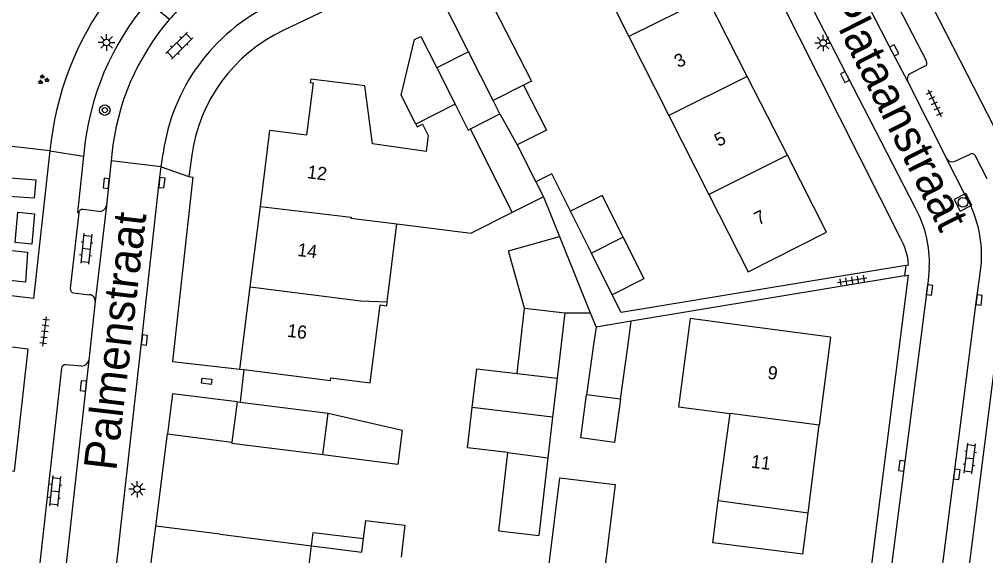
# Model space of a CAD drawing. Extents: x 131000 to 133014, y 396499 to 399001.
# Drawn here: x 132470 to 132543.5, y 396707 to 396747.8 of the extents above; entities that cross this region are included whole.
import ezdxf

# ---------------------------------------------------------------- set-up
doc = ezdxf.new("R2010")
doc.units = 0
for name, color, linetype in [('gg-afsc-erfafscheiding', 7, 'Continuous'), ('gg-afsc-hekwerk', 7, 'Continuous'), ('gg-afsc-muur', 7, 'Continuous'), ('gg-anno-huisnummerreeks BGT', 7, 'Continuous'), ('gg-anno-openbare ruimte label', 7, 'Continuous'), ('gg-bbg-bijgebouw', 7, 'Continuous'), ('gg-bbg-gedigitaliseerde bebouwing', 7, 'Continuous'), ('gg-bbg-gedigitaliseerde bijgebouw', 7, 'Continuous'), ('gg-bbg-hoofdgebouw', 7, 'Continuous'), ('gg-bbg-luifel en loopbrug', 7, 'Continuous'), ('gg-bbg-tussenscheiding', 7, 'Continuous'), ('gg-knt-verharding', 7, 'Continuous'), ('gg-knt-verharding nz', 7, 'Continuous'), ('gt-grn-groengrens', 7, 'Continuous'), ('gt-grn-weggrens', 7, 'Continuous'), ('gt-symb-boom', 7, 'Continuous'), ('gt-symb-groenvak', 7, 'Continuous'), ('gt-symb-klinker verharding', 7, 'Continuous'), ('gt-symb-kolk', 7, 'Continuous'), ('gt-symb-kolk center center', 7, 'Continuous'), ('gt-symb-lichtmast', 7, 'Continuous'), ('gt-symb-rioolschacht', 7, 'Continuous'), ('gt-symb-tegel verharding', 7, 'Continuous')]:
    doc.layers.add(name, color=color, linetype=linetype)

# ---------------------------------------------------------------- blocks, each defined once
blk = doc.blocks.new('gt0-LMAST')
at = {"layer": 'gt-symb-lichtmast'}
for p, q in [((-0.182, 0.173), (-0.447, 0.438)), ((-0.005, 0.246), (-0.005, 0.621)), ((0.172, 0.173), (0.437, 0.438)), ((-0.255, -0.004), (-0.63, -0.004)), ((-0.182, -0.181), (-0.447, -0.446)), ((-0.005, -0.254), (-0.005, -0.629)), ((0.437, -0.446), (0.172, -0.181)), ((0.245, -0.004), (0.62, -0.004))]:
    blk.add_line(p, q, dxfattribs=at)
blk.add_circle((-0.005, -0.004), 0.25, dxfattribs=at)
blk = doc.blocks.new('gt0-BOOM')
at = {"layer": 'gt-symb-boom'}
for radius in [0.4, 0.2]:
    blk.add_circle((0, 0), radius, dxfattribs=at)
blk = doc.blocks.new('gt0-KOLK')
at = {"layer": 'gt-symb-kolk'}
blk.add_lwpolyline([(0, 0), (0.375, 0), (0.375, 0.4), (-0.375, 0.4), (-0.375, 0), (0, 0)], dxfattribs=at)
blk = doc.blocks.new('gt0-KL1')
at = {"layer": 'gt-symb-klinker verharding'}
for p, q in [((-1.15, 0.3), (1.15, 0.3)), ((-1, -0.3), (-1, 0.3)), ((-0.5, 0.3), (-0.5, 0.45)), ((0, -0.3), (0, 0.3)), ((0.5, 0.3), (0.5, 0.45)), ((1, -0.3), (1, 0.3)), ((-1.15, -0.3), (1.15, -0.3)), ((-0.5, -0.45), (-0.5, -0.3)), ((0.5, -0.45), (0.5, -0.3))]:
    blk.add_line(p, q, dxfattribs=at)
blk = doc.blocks.new('gt0-GRVAK')
at = {"layer": 'gt-symb-groenvak'}
for p, q in [((-0.11, 0.189), (-0.228, 0.24)), ((-0.182, 0.153), (0.088, 0.153)), ((-0.091, 0.211), (-0.156, 0.322)), ((-0.047, 0.214), (-0.047, 0.393)), ((-0.004, 0.211), (0.061, 0.322)), ((0.015, 0.189), (0.133, 0.24)), ((0.262, -0.052), (0.197, 0.059)), ((0.305, -0.049), (0.305, 0.13)), ((0.349, -0.052), (0.414, 0.059)), ((-0.245, -0.228), (-0.363, -0.177)), ((-0.318, -0.264), (-0.047, -0.264)), ((-0.226, -0.206), (-0.291, -0.095)), ((-0.183, -0.203), (-0.183, -0.024)), ((-0.139, -0.206), (-0.074, -0.095)), ((-0.12, -0.228), (-0.002, -0.177)), ((0.243, -0.074), (0.125, -0.023)), ((0.17, -0.11), (0.441, -0.11)), ((0.368, -0.074), (0.486, -0.023))]:
    blk.add_line(p, q, dxfattribs=at)
blk = doc.blocks.new('gt0-TEG1')
at = {"layer": 'gt-symb-tegel verharding'}
for p, q in [((-1.125, 0), (1.125, 0)), ((-0.9, -0.25), (-0.9, 0.25)), ((-0.45, -0.25), (-0.45, 0.25)), ((0, -0.25), (0, 0.25)), ((0.45, -0.25), (0.45, 0.25)), ((0.9, -0.25), (0.9, 0.25))]:
    blk.add_line(p, q, dxfattribs=at)
blk = doc.blocks.new('gt0-RS')
at = {"layer": 'gt-symb-rioolschacht'}
blk.add_lwpolyline([(-0.5, -0.5), (0.5, -0.5), (0.5, 0.5), (-0.5, 0.5)], close=True, dxfattribs=at)
blk.add_circle((0, 0), 0.375, dxfattribs=at)
blk = doc.blocks.new('gt0-KOLKCC')
at = {"layer": 'gt-symb-kolk center center'}
blk.add_lwpolyline([(-0.375, 0.2), (0.375, 0.2), (0.375, -0.2), (-0.375, -0.2)], close=True, dxfattribs=at)

msp = doc.modelspace()

# ---------------------------------------------------------------- linework, layer by layer
at = {"layer": 'gg-afsc-erfafscheiding'}
for p, q in [((132509.868, 396734.265), (132511.087, 396731.249)), ((132537.442, 396729.051), (132537.636, 396729.083)), ((132537.342, 396728.253), (132516.54, 396724.802)), ((132537.342, 396728.253), (132537.611, 396728.297)), ((132513.438, 396725.434), (132513.873, 396724.359))]:
    msp.add_line(p, q, dxfattribs=at)
for points in [[(132511.931, 396733.17), (132510.513, 396736.01), (132509.295, 396735.401)], [(132537.442, 396729.051), (132515.784, 396725.457), (132515.107, 396726.813)]]:
    msp.add_lwpolyline(points, dxfattribs=at)
at = {"layer": 'gg-afsc-hekwerk'}
msp.add_line((132487.088, 396721.123), (132486.81, 396718.649), dxfattribs=at)
at = {"layer": 'gg-afsc-muur'}
msp.add_line((132480.389, 396709.219), (132481.289, 396716.222), dxfattribs=at)
at = {"layer": 'gg-bbg-bijgebouw'}
for p, q in [((132506.056, 396741.586), (132504.179, 396745.302)), ((132506.57, 396740.57), (132506.056, 396741.586)), ((132504.333, 396739.442), (132506.57, 396740.57)), ((132486.575, 396718.678), (132486.188, 396715.591)), ((132486.188, 396715.591), (132486.176, 396715.493)), ((132506.47, 396708.845), (132509.523, 396708.489))]:
    msp.add_line(p, q, dxfattribs=at)
msp.add_lwpolyline([(132504.179, 396745.302), (132501.787, 396750.034), (132504.645, 396751.493), (132508.957, 396743.071), (132508.37, 396742.771)], dxfattribs=at)
at = {"layer": 'gg-bbg-gedigitaliseerde bebouwing'}
for p, q in [((132516.374, 396746.458), (132519.415, 396740.457)), ((132519.415, 396740.457), (132522.456, 396734.456)), ((132507.496, 396733.069), (132504.381, 396731.499)), ((132497.991, 396726.271), (132498.737, 396732.209)), ((132498.737, 396732.209), (132504.381, 396731.499)), ((132497.954, 396725.978), (132497.991, 396726.271)), ((132531.71, 396723.6), (132524.997, 396724.482)), ((132486.79, 396721.16), (132487.088, 396721.123)), ((132523.155, 396711.154), (132524.07, 396717.782)), ((132485.29, 396708.59), (132480.389, 396709.219)), ((132485.29, 396708.59), (132492.229, 396707.722))]:
    msp.add_line(p, q, dxfattribs=at)
for points in [[(132522.456, 396734.456), (132525.447, 396728.554), (132531.4, 396731.58)], [(132496.706, 396720.126), (132497.452, 396726.059), (132497.954, 396725.978)], [(132524.997, 396724.482), (132521.031, 396725.003), (132520.15, 396718.297), (132524.07, 396717.782)], [(132487.088, 396721.123), (132493.687, 396720.296), (132493.713, 396720.503), (132496.706, 396720.126)], [(132529.59, 396707.07), (132522.746, 396707.939), (132523.155, 396711.154)], [(132496.195, 396708.267), (132496.364, 396709.647), (132499.345, 396709.284), (132499.048, 396706.854)], [(132492.229, 396707.722), (132496.07, 396707.241), (132496.195, 396708.267)]]:
    msp.add_lwpolyline(points, dxfattribs=at)
at = {"layer": 'gg-bbg-gedigitaliseerde bijgebouw'}
for p, q in [((132507.876, 396738.215), (132509.295, 396735.401)), ((132509.295, 396735.401), (132509.868, 396734.265)), ((132509.868, 396734.265), (132507.496, 396733.069)), ((132513.519, 396729.991), (132511.931, 396733.17)), ((132515.107, 396726.813), (132513.519, 396729.991)), ((132507.868, 396720.834), (132508.446, 396725.79)), ((132508.446, 396725.79), (132511.499, 396725.434)), ((132511.499, 396725.434), (132510.921, 396720.478)), ((132513.873, 396724.359), (132513.688, 396723.027)), ((132516.54, 396724.802), (132513.873, 396724.359)), ((132516.26, 396722.67), (132516.54, 396724.802)), ((132513.688, 396723.027), (132513.157, 396719.192)), ((132515.732, 396718.863), (132516.26, 396722.67)), ((132504.453, 396718.229), (132504.799, 396721.192)), ((132504.799, 396721.192), (132507.868, 396720.834)), ((132510.921, 396720.478), (132510.573, 396717.49)), ((132486.575, 396718.678), (132486.81, 396718.649)), ((132486.81, 396718.649), (132493.492, 396717.811)), ((132493.492, 396717.811), (132499.129, 396716.52)), ((132504.097, 396715.171), (132504.453, 396718.229)), ((132510.573, 396717.49), (132510.214, 396714.417)), ((132493.093, 396714.627), (132486.176, 396715.493)), ((132507.166, 396714.813), (132504.097, 396715.171)), ((132506.47, 396708.845), (132507.166, 396714.813)), ((132510.214, 396714.417), (132509.523, 396708.489))]:
    msp.add_line(p, q, dxfattribs=at)
for points in [[(132508.37, 396742.771), (132510.106, 396739.34), (132507.876, 396738.215)], [(132515.928, 396731.195), (132514.34, 396734.373), (132511.931, 396733.17)], [(132515.928, 396731.195), (132517.516, 396728.016), (132515.107, 396726.813)], [(132515.732, 396718.863), (132515.276, 396715.576), (132512.705, 396715.933), (132513.157, 396719.192)], [(132499.129, 396716.52), (132498.802, 396713.911), (132493.093, 396714.627)], [(132510.317, 396706.339), (132511.128, 396712.885), (132515.316, 396712.366), (132514.505, 396705.82)]]:
    msp.add_lwpolyline(points, dxfattribs=at)
at = {"layer": 'gg-bbg-hoofdgebouw'}
for p, q in [((132525.373, 396743.433), (132522.323, 396749.43)), ((132528.422, 396737.437), (132525.373, 396743.433)), ((132503.16, 396741.31), (132500.174, 396739.792)), ((132488.345, 396733.528), (132489.073, 396739.317)), ((132531.4, 396731.58), (132528.422, 396737.437)), ((132487.577, 396727.417), (132488.345, 396733.528)), ((132486.79, 396721.16), (132487.577, 396727.417)), ((132531.71, 396723.6), (132530.849, 396716.89)), ((132529.993, 396710.212), (132530.849, 396716.89)), ((132529.59, 396707.07), (132529.993, 396710.212)), ((132479.799, 396704.627), (132480.389, 396709.219))]:
    msp.add_line(p, q, dxfattribs=at)
for points in [[(132513.809, 396752.297), (132513.503, 396752.141), (132516.374, 396746.458)], [(132500.174, 396739.792), (132500.273, 396739.596), (132500.675, 396739.8), (132501.114, 396738.941), (132500.949, 396737.722), (132496.868, 396738.291), (132496.291, 396742.704), (132492.174, 396743.221), (132492.141, 396742.963), (132492.35, 396742.937), (132491.851, 396738.968), (132489.073, 396739.317)], [(132503.16, 396741.31), (132504.15, 396739.35), (132504.333, 396739.442)]]:
    msp.add_lwpolyline(points, dxfattribs=at)
at = {"layer": 'gg-bbg-luifel en loopbrug'}
for p, q in [((132504.179, 396745.302), (132501.76, 396744.08)), ((132501.76, 396744.08), (132503.16, 396741.31)), ((132511.087, 396731.249), (132513.438, 396725.434)), ((132511.499, 396725.434), (132513.438, 396725.434)), ((132481.289, 396716.222), (132486.188, 396715.591))]:
    msp.add_line(p, q, dxfattribs=at)
for points in [[(132500.174, 396739.792), (132499.057, 396742.004), (132500.072, 396746.235), (132500.55, 396746.476), (132501.76, 396744.08)], [(132508.446, 396725.79), (132507.213, 396730.154), (132511.087, 396731.249)], [(132486.575, 396718.678), (132481.663, 396719.278), (132481.289, 396716.222)], [(132492.229, 396707.722), (132492.353, 396708.736), (132496.195, 396708.267)]]:
    msp.add_lwpolyline(points, dxfattribs=at)
at = {"layer": 'gg-bbg-tussenscheiding'}
for p, q in [((132522.323, 396749.43), (132516.374, 396746.458)), ((132525.373, 396743.433), (132519.415, 396740.457)), ((132508.37, 396742.771), (132506.056, 396741.586)), ((132506.57, 396740.57), (132507.876, 396738.215)), ((132507.496, 396733.069), (132504.333, 396739.442)), ((132528.422, 396737.437), (132522.456, 396734.456)), ((132495.239, 396732.649), (132498.737, 396732.209)), ((132515.928, 396731.195), (132513.519, 396729.991)), ((132507.868, 396720.834), (132510.921, 396720.478)), ((132515.732, 396718.863), (132513.157, 396719.192)), ((132493.093, 396714.627), (132493.492, 396717.811)), ((132510.573, 396717.49), (132504.453, 396718.229)), ((132530.849, 396716.89), (132524.07, 396717.782)), ((132507.166, 396714.813), (132510.214, 396714.417)), ((132523.155, 396711.154), (132529.993, 396710.212)), ((132491.264, 396700.011), (132492.229, 396707.722))]:
    msp.add_line(p, q, dxfattribs=at)
for points in [[(132488.345, 396733.528), (132495.249, 396732.729), (132495.239, 396732.649)], [(132487.577, 396727.417), (132495.995, 396726.363), (132497.991, 396726.271)]]:
    msp.add_lwpolyline(points, dxfattribs=at)
at = {"layer": 'gg-knt-verharding'}
for p, q in [((132531.643, 396758.866), (132538.992, 396744.593)), ((132537, 396731.16), (132526.846, 396751.33)), ((132479.792, 396749.136), (132481.444, 396747.774)), ((132538.877, 396744.198), (132537.781, 396743.639)), ((132537.575, 396743.013), (132540.521, 396737.184)), ((132474.921, 396737.537), (132474.901, 396737.35)), ((132477.056, 396737.517), (132477.002, 396737)), ((132480.816, 396736.553), (132480.949, 396737.569)), ((132541.18, 396736.969), (132542.321, 396737.525)), ((132477.002, 396737), (132476.638, 396733.605)), ((132480.816, 396736.553), (132477.002, 396737)), ((132483.132, 396737.43), (132482.899, 396735.818)), ((132543.618, 396735.634), (132542.699, 396737.409)), ((132476.06, 396733.158), (132474.84, 396733.301)), ((132474.535, 396733.055), (132473.885, 396727.281)), ((132474.144, 396726.966), (132475.355, 396726.821)), ((132475.787, 396726.306), (132475.301, 396721.827)), ((132474.769, 396721.386), (132473.523, 396721.493)), ((132473.236, 396721.239), (132470.894, 396700.311))]:
    msp.add_line(p, q, dxfattribs=at)
for points in [[(132545.955, 396717.589), (132547.85, 396732.37), (132532.66, 396762.04)], [(132538.162, 396733.416), (132528.194, 396752.776), (132526.084, 396756.829)], [(132496.21, 396749.55), (132496.078, 396749.819), (132490.079, 396746.919)], [(132472.348, 396737.775), (132471.104, 396726.527), (132466.818, 396727.049)], [(132474.901, 396737.35), (132474.433, 396733.066), (132474.535, 396733.055)], [(132476.382, 396697.01), (132477.018, 396702.794), (132479.334, 396723.393), (132480.66, 396735.357), (132480.816, 396736.553)], [(132482.899, 396735.818), (132483.213, 396735.772), (132481.66, 396721.737), (132486.79, 396721.16)], [(132539.219, 396728.912), (132539.128, 396727.899), (132535.744, 396701.487)], [(132540.526, 396692.473), (132545.04, 396728.033), (132545.191, 396729.041)], [(132537.611, 396728.297), (132534.747, 396705.67), (132534.526, 396705.706), (132534.486, 396705.459), (132534.387, 396705.475)], [(132465.484, 396713.903), (132469.653, 396713.394), (132470.686, 396722.681), (132466.349, 396723.211)]]:
    msp.add_lwpolyline(points, dxfattribs=at)
for centre, radius, start, end in [((132495.565, 396735.592), 18.65, 128.69821, 139.21595), ((132495.588, 396735.587), 23.343, 143.28918, 174.62209), ((132495.482, 396735.725), 20.64, 139.47694, 174.96312), ((132495.581, 396735.595), 14.765, 115.76171, 172.31543), ((132495.435, 396735.721), 18.467, 139.2569, 174.4201), ((132495.378, 396735.752), 12.361, 115.38621, 172.19726), ((132538.748, 396744.45), 0.283, 297.18806, 30.34724), ((132538.008, 396743.218), 0.478, 118.25789, 205.3121), ((132542.45, 396737.273), 0.283, 28.69873, 117.18104), ((132540.964, 396737.425), 0.505, 208.54704, 295.31493), ((132474.804, 396733.033), 0.27, 82.45442, 175.32191), ((132476.114, 396733.685), 0.53, 264.15237, 351.28124), ((132530.473, 396729.236), 8.752, 357.88101, 28.53337), ((132533.101, 396728.83), 4.543, 3.19204, 30.85828), ((132474.173, 396727.254), 0.289, 174.60772, 264.24789), ((132475.314, 396726.348), 0.475, 354.90972, 85.07248), ((132473.501, 396721.228), 0.266, 85.35488, 177.66389), ((132474.762, 396721.935), 0.549, 270.67937, 348.63452)]:
    msp.add_arc(centre, radius, start, end, dxfattribs=at)
at = {"layer": 'gg-knt-verharding nz'}
for p, q in [((132541.905, 396734.493), (132540.521, 396737.184)), ((132476.638, 396733.605), (132475.787, 396726.306))]:
    msp.add_line(p, q, dxfattribs=at)
for points in [[(132529.526, 396758.614), (132536.372, 396745.313), (132537.575, 396743.013)], [(132539.569, 396700.997), (132542.802, 396726.436), (132543.059, 396728.228), (132543.189, 396729.282)], [(132475.301, 396721.827), (132473.174, 396702.713), (132472.769, 396699.356)]]:
    msp.add_lwpolyline(points, dxfattribs=at)
msp.add_arc((132533.695, 396729.706), 9.503, 357.44019, 30.24391, dxfattribs=at)
at = {"layer": 'gt-grn-groengrens'}
msp.add_line((132472.348, 396737.775), (132468.253, 396738.235), dxfattribs=at)
for points in [[(132468.982, 396735.726), (132471.263, 396735.558), (132471.148, 396734.154), (132468.867, 396734.322), (132468.982, 396735.726)], [(132469.893, 396733.097), (132471.181, 396732.968), (132470.977, 396730.667), (132469.69, 396730.796), (132469.893, 396733.097)], [(132469.231, 396730.2), (132470.638, 396730.057), (132470.477, 396727.78), (132469.07, 396727.924), (132469.231, 396730.2)]]:
    msp.add_lwpolyline(points, dxfattribs=at)
at = {"layer": 'gt-grn-weggrens'}
for p, q in [((132472.348, 396737.775), (132474.901, 396737.35)), ((132480.816, 396736.553), (132482.899, 396735.818)), ((132537.442, 396729.051), (132537.342, 396728.253))]:
    msp.add_line(p, q, dxfattribs=at)

# ---------------------------------------------------------------- block references
at = {"layer": 'gt-symb-boom'}
msp.add_blockref('gt0-BOOM', (132476.515, 396740.867), dxfattribs=at)
at = {"layer": 'gt-symb-groenvak'}
msp.add_blockref('gt0-GRVAK', (132471.821, 396743.188), dxfattribs=at)
at = {"layer": 'gt-symb-klinker verharding'}
for p, rotation in [((132482.196, 396745.766), 45.0000000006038), ((132475.103, 396730.319), -96.03000880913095), ((132542.3, 396714.356), 83.10945167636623), ((132472.739, 396711.877), -96.03000880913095)]:
    msp.add_blockref('gt0-KL1', p, dxfattribs=dict(at, rotation=rotation))
at = {"layer": 'gt-symb-kolk'}
for p, rotation in [((132536.372, 396745.313), -62.7853237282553), ((132532.981, 396743.479), 117.23989467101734), ((132476.822, 396735.276), 84.03407547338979), ((132480.66, 396735.357), -96.32326010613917), ((132539.035, 396727.209), -97.66449737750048), ((132542.802, 396726.436), -97.27415339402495), ((132479.334, 396723.393), -96.41237171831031), ((132475.09, 396719.862), 83.88793507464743), ((132537.322, 396713.775), 82.73385146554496), ((132541.111, 396713.183), -97.21709948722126)]:
    msp.add_blockref('gt0-KOLK', p, dxfattribs=dict(at, rotation=rotation))
at = {"layer": 'gt-symb-kolk center center', "rotation": -6.664577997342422}
msp.add_blockref('gt0-KOLKCC', (132484.269, 396720.239), dxfattribs=at)
at = {"layer": 'gt-symb-lichtmast'}
for p in [(132476.654, 396746.017), (132531.147, 396745.974), (132478.977, 396712.023)]:
    msp.add_blockref('gt0-LMAST', p, dxfattribs=at)
at = {"layer": 'gt-symb-rioolschacht', "rotation": -62.604894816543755}
msp.add_blockref('gt0-RS', (132541.778, 396733.848), dxfattribs=at)
at = {"layer": 'gt-symb-tegel verharding'}
for p, rotation in [((132539.618, 396741.392), -63.81947848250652), ((132533.358, 396727.922), 8.680850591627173), ((132471.951, 396724.014), 82.70443985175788)]:
    msp.add_blockref('gt0-TEG1', p, dxfattribs=dict(at, rotation=rotation))

# ---------------------------------------------------------------- texts
at = {"layer": 'gg-anno-huisnummerreeks BGT'}
for s, rotation, p in [('3', 26.9, (132520.137, 396744.049)), ('5', 26.9, (132523.186, 396738.053)), ('12', 352.8, (132491.865, 396735.691)), ('7', 26.9, (132526.218, 396732.09)), ('14', 352.8, (132491.121, 396729.773)), ('16', 352.8, (132490.348, 396723.625)), ('9', 352.7, (132526.879, 396720.427)), ('11', 352.7, (132525.62, 396713.668))]:
    msp.add_text(s, height=1, rotation=rotation, dxfattribs=at).set_placement(p)
at = {"layer": 'gg-anno-openbare ruimte label'}
for s, rotation, p in [('Plataanstraat', 296.6, (132531.262, 396749.079)), ('Palmenstraat', 83.3, (132477.382, 396713.366))]:
    msp.add_text(s, height=2.5, rotation=rotation, dxfattribs=at).set_placement(p)

doc.saveas('drawing.dxf')
